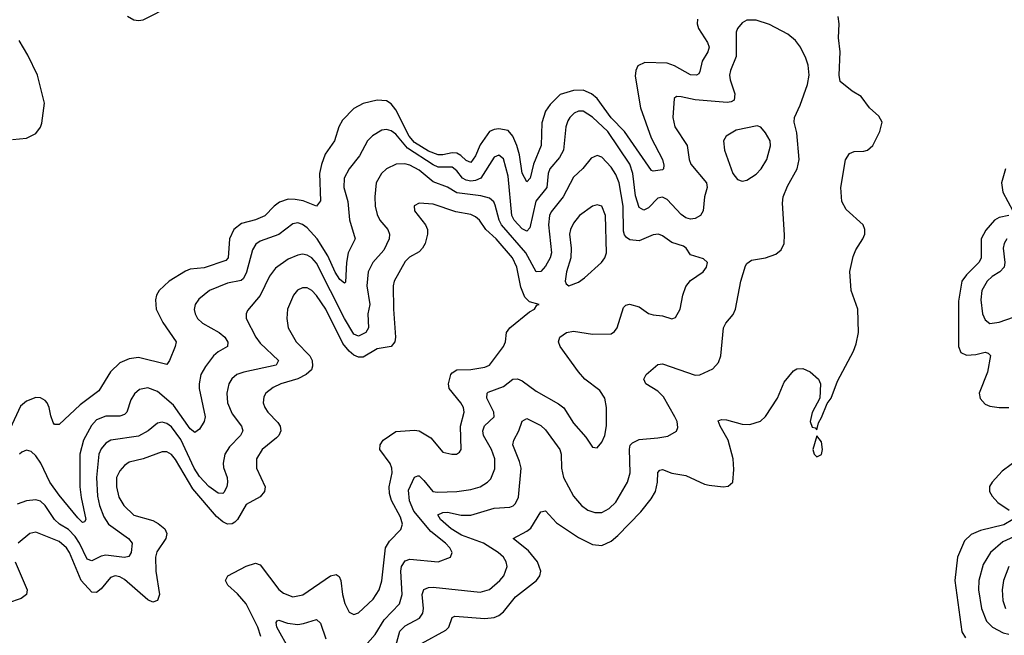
# Model space of a CAD drawing. Header units: inches. Extents: x 1843162 to 1959474, y 907081 to 1016326.
# Tile 302 of 656: x 1926261 to 1930471, y 926035 to 928668. Entities that reach past the tile are written whole.
import ezdxf

# ---------------------------------------------------------------- set-up
doc = ezdxf.new("R2010")
doc.units = ezdxf.units.IN
doc.header["$MEASUREMENT"] = 0
doc.layers.add('B9922', color=7, linetype='Continuous')
doc.layers.add('B9932', color=7, linetype='Continuous')

msp = doc.modelspace()

# ---------------------------------------------------------------- linework, layer by layer
at = {"layer": 'B9922', "color": 5}
for points, elevation in [([(1926722.2, 928682.2), (1926750, 928666.9), (1926770, 928663.8), (1926790, 928666.9), (1926910, 928728.7)], 520), ([(1929159.3, 928670), (1929157.8, 928650), (1929163.2, 928630), (1929201.7, 928570), (1929208.7, 928550), (1929204.3, 928530), (1929180.1, 928490), (1929170, 928446.6), (1929164.5, 928435.5), (1929155.5, 928430), (1929130, 928432.4), (1929061.6, 928470), (1929030, 928481.1), (1928934.9, 928485.1), (1928904.7, 928470), (1928895.3, 928450), (1928893.4, 928426.6), (1928916.3, 928290), (1928961.9, 928161.9), (1929010.1, 928070), (1929015, 928045), (1929014.6, 928030), (1929010, 928025.7), (1928970, 928019.3), (1928963.4, 928023.4), (1928847, 928190), (1928790, 928248), (1928730.4, 928330.4), (1928707, 928350), (1928670, 928366.6), (1928630, 928364.3), (1928572.9, 928347.1), (1928530, 928304.5), (1928510, 928276.5), (1928493.8, 928226.2), (1928491.3, 928130), (1928458.5, 928050), (1928443.6, 927990), (1928430, 927974.7), (1928410, 928012), (1928398.5, 928090), (1928387.2, 928130), (1928370, 928169.2), (1928350, 928193.5), (1928310, 928201), (1928290, 928198.6), (1928270, 928188.9), (1928230, 928133.1), (1928210, 928084.8), (1928190, 928057.5), (1928170, 928064.8), (1928147.2, 928087.2), (1928130, 928096.9), (1928110, 928098.7), (1928070, 928089), (1928050, 928089.5), (1928010, 928105.5), (1927950, 928142.4), (1927927, 928170), (1927870, 928281.5), (1927850, 928307.4), (1927830, 928321.2), (1927790, 928324), (1927730.7, 928309.3), (1927690, 928287.8), (1927642.1, 928237.9), (1927625.8, 928210), (1927607.6, 928150), (1927567.8, 928092.2), (1927551.4, 928048.6), (1927543.1, 928010), (1927547.1, 927892.9), (1927530.2, 927869.8), (1927473.1, 927893.1), (1927439.1, 927899.1), (1927410, 927899.6), (1927372.8, 927887.2), (1927349.7, 927870.3), (1927310, 927829.3), (1927270, 927811.7), (1927210, 927795.8), (1927176.8, 927770), (1927159.2, 927730), (1927152.9, 927650), (1927142.3, 927637.7), (1927050, 927606.6), (1926990, 927600.6), (1926970, 927592.5), (1926900.7, 927550), (1926857.8, 927510), (1926846.4, 927490), (1926842.3, 927470), (1926845.4, 927430), (1926873.3, 927373.3), (1926930.3, 927290), (1926926.5, 927270), (1926901.7, 927210), (1926890, 927193.6), (1926770, 927223), (1926730, 927216.9), (1926690, 927199.9), (1926650, 927162.2), (1926599.1, 927080.9), (1926519.5, 927020.5), (1926430, 926937), (1926410, 926937), (1926405.2, 926945.2), (1926393.9, 926973.9), (1926387.9, 927010), (1926379.3, 927030), (1926370, 927039.3), (1926350, 927051.2), (1926330, 927051.9), (1926290, 927035.9), (1926264.2, 927015.8), (1926220.8, 926919.2)], 520), ([(1927870.3, 925989.7), (1927887.4, 926052.6), (1927910, 926076.1), (1927970.7, 926109.3), (1927984.9, 926130), (1927987.5, 926150), (1927982.9, 926210), (1927990, 926231.1), (1928010, 926240.5), (1928030, 926241.5), (1928230, 926219.5), (1928270, 926230.9), (1928314.7, 926270), (1928331.2, 926290), (1928345.6, 926330), (1928342, 926350), (1928329.9, 926370), (1928307.1, 926390), (1928244.9, 926430), (1928150, 926464.1), (1928106.1, 926490), (1928060.6, 926530), (1928048.9, 926550), (1928070, 926561.1), (1928090, 926561.3), (1928148.8, 926548.8), (1928190, 926549.3), (1928290, 926579.1), (1928356.4, 926583.6), (1928371.4, 926588.6), (1928381.7, 926598.3), (1928393.6, 926626.4), (1928405.8, 926750), (1928399, 926779), (1928370.5, 926850), (1928374.1, 926870), (1928395.9, 926910), (1928410, 926950.5), (1928430, 926962.3), (1928490, 926932.7), (1928510, 926914.2), (1928570.7, 926830), (1928576.6, 926810), (1928577.7, 926750), (1928586.9, 926710), (1928629.5, 926630), (1928663, 926590), (1928690, 926570.1), (1928720.3, 926560.3), (1928750, 926560.9), (1928782.2, 926577.8), (1928810, 926604), (1928860.7, 926690), (1928871, 926730), (1928869.4, 926830.6), (1928872.3, 926847.7), (1928881, 926859), (1928910, 926873.2), (1928990, 926879.4), (1929032.5, 926887.5), (1929070, 926908.9), (1929076, 926924), (1929072.4, 926950), (1929063.2, 926970), (1929014.6, 927054.6), (1928990, 927079.4), (1928938.3, 927110), (1928929.8, 927130), (1928939.7, 927150), (1928990, 927193.4), (1929010, 927196.1), (1929150, 927147.7), (1929170, 927148.4), (1929225, 927175), (1929250, 927201.6), (1929258.8, 927230), (1929271.1, 927350), (1929281.1, 927370), (1929312.7, 927407.3), (1929322.2, 927430), (1929345.4, 927550), (1929364.6, 927615.4), (1929370, 927624.6), (1929390, 927639.1), (1929450.8, 927649.2), (1929495.1, 927664.9), (1929517, 927683), (1929529.7, 927710), (1929532, 927748), (1929523, 927883), (1929525.2, 927910), (1929544.7, 927955.3), (1929585.8, 928030), (1929593.5, 928070), (1929584, 928184), (1929573.3, 928230), (1929574.5, 928250), (1929598.4, 928301.6), (1929629.2, 928390), (1929637.5, 928430), (1929632.8, 928472.8), (1929623.3, 928503.3), (1929599.7, 928550), (1929579, 928579), (1929546.3, 928606.3), (1929467.5, 928647.5), (1929410, 928666), (1929370, 928666.2), (1929350, 928654.8), (1929331.2, 928630), (1929325.4, 928614.6), (1929324.7, 928510), (1929300.4, 928450), (1929297, 928430), (1929299.5, 928410), (1929319.8, 928350), (1929316.2, 928323.8), (1929303.9, 928316.1), (1929286.6, 928313.4), (1929150, 928324.7), (1929090, 928338.4), (1929070, 928338.9), (1929059.5, 928330), (1929053.6, 928250), (1929062, 928210), (1929115.9, 928130), (1929123.9, 928070), (1929130.8, 928050), (1929198.7, 927970), (1929200.4, 927950), (1929190.1, 927910), (1929184.3, 927850), (1929173, 927830), (1929150, 927817.3), (1929130, 927814.8), (1929110, 927819.8), (1929090, 927835), (1929030, 927899.2), (1929010, 927909.2), (1928990, 927904.1), (1928950, 927863.4), (1928930, 927853.3), (1928910, 927864.4), (1928894.8, 927914.8), (1928883.5, 928010), (1928870.2, 928050.2), (1928776.5, 928190), (1928710, 928250.4), (1928670, 928276.2), (1928650, 928276.6), (1928631.5, 928268.5), (1928613.2, 928250), (1928605.2, 928234.8), (1928597.2, 928210), (1928586.4, 928110), (1928570, 928078), (1928528.1, 928030), (1928520.8, 928010), (1928515.4, 927950), (1928467.8, 927892.2), (1928442.5, 927777.5), (1928430, 927764), (1928410, 927773.6), (1928376.3, 927810), (1928365.4, 927830), (1928350, 927998), (1928330, 928072.6), (1928310, 928087.6), (1928290, 928079.3), (1928233.6, 927990), (1928210, 927979.4), (1928190, 927977.8), (1928170, 927981.4), (1928154.9, 927990), (1928130, 928021), (1928110, 928036.3), (1928050, 928036.8), (1928030, 928046.7), (1927918.9, 928118.9), (1927870, 928177.9), (1927850, 928191.8), (1927830, 928197.5), (1927810, 928195), (1927770, 928171.6), (1927748.4, 928150), (1927714.4, 928085.6), (1927670, 928029.8), (1927649, 927990), (1927647.9, 927950), (1927665.1, 927890), (1927671.8, 927811.8), (1927696, 927730), (1927665.2, 927670), (1927658.7, 927630), (1927654.3, 927545.7), (1927650, 927540.4), (1927630, 927556.8), (1927610, 927587.8), (1927578.4, 927658.4), (1927533, 927730), (1927490, 927777.1), (1927470, 927792), (1927450, 927798.7), (1927430, 927795.2), (1927370, 927748.8), (1927290, 927719.9), (1927271.6, 927708.4), (1927256.3, 927683.7), (1927231.8, 927588.2), (1927218.4, 927561.6), (1927207.7, 927552.3), (1927150, 927540.9), (1927073.6, 927510), (1927026.8, 927473.2), (1927011.9, 927450), (1927008.1, 927428.1), (1927011, 927410), (1927021.4, 927390), (1927042.6, 927370), (1927113.8, 927330), (1927138, 927310), (1927151.6, 927288.4), (1927150.4, 927270), (1927110, 927247.2), (1927090, 927229.8), (1927055.2, 927184.8), (1927036.6, 927150), (1927028.2, 927110), (1927028.9, 927090), (1927055, 926970), (1927050.2, 926950), (1927030, 926917), (1927010, 926902.6), (1926990, 926918.2), (1926918.7, 927018.7), (1926850, 927078.5), (1926810, 927093.7), (1926774.2, 927085.8), (1926751.8, 927068.2), (1926737.2, 927042.8), (1926720.1, 926990), (1926710, 926978.9), (1926690, 926972.7), (1926630, 926971.9), (1926590, 926957.1), (1926567.8, 926932.2), (1926534.2, 926870), (1926518.7, 926810), (1926519, 926670), (1926524.1, 926624.1), (1926544.7, 926530), (1926538.9, 926521.1), (1926530, 926518), (1926510, 926538.2), (1926430, 926635), (1926389.9, 926690), (1926351.2, 926771.2), (1926330, 926802.5), (1926310, 926820.8), (1926290, 926826.4), (1926270, 926819.1), (1926260.3, 926810)], 540), ([(1927979.1, 926000.9), (1928083.3, 926056.7), (1928096.8, 926070), (1928110, 926112), (1928122.2, 926117.8), (1928250, 926107.7), (1928290, 926112.2), (1928310, 926120.1), (1928330, 926135.8), (1928380.8, 926199.2), (1928471.6, 926270), (1928485.2, 926290), (1928489.9, 926310), (1928475.9, 926350), (1928436.5, 926396.5), (1928371.8, 926450), (1928430, 926480.2), (1928446.4, 926493.6), (1928490, 926563.7), (1928510, 926567), (1928556.6, 926516.6), (1928650, 926453.4), (1928710, 926424.2), (1928750, 926419.4), (1928790, 926438.4), (1928818.5, 926461.5), (1928916.6, 926563.4), (1928961.7, 926618.3), (1928979.8, 926650), (1928988.4, 926690), (1928989.2, 926730.8), (1928998.9, 926741.1), (1929010, 926743.9), (1929050, 926728.7), (1929110, 926719), (1929190, 926681.8), (1929210, 926676.9), (1929269.6, 926670.4), (1929290, 926673), (1929311.1, 926690), (1929315.2, 926744.8), (1929312.2, 926790), (1929290.9, 926870), (1929256, 926930), (1929248.1, 926951.9), (1929261.8, 926958.2), (1929283.3, 926956.7), (1929350, 926938.6), (1929383.1, 926936.9), (1929428.8, 926951.2), (1929450, 926970.4), (1929501.5, 927050), (1929530, 927117.3), (1929570, 927166), (1929584.8, 927175.2), (1929610, 927175.5), (1929641.6, 927161.6), (1929677.3, 927130), (1929685.5, 927110), (1929682, 927050), (1929650, 926988.7), (1929640.7, 926950), (1929650, 926924.7), (1929662, 926922), (1929670, 926914), (1929676.2, 926943.8), (1929690, 926966), (1929713.5, 927026.5), (1929731.1, 927050), (1929757.6, 927122.4), (1929827.1, 927250), (1929838.5, 927281.5), (1929847.3, 927330), (1929844.6, 927430), (1929816.2, 927510), (1929810.8, 927590.8), (1929824.7, 927655.3), (1929836.9, 927683.1), (1929866.9, 927730), (1929875.1, 927750), (1929875.6, 927770), (1929867.3, 927790), (1929795.7, 927855.7), (1929776.4, 927890), (1929772.1, 927950), (1929792.2, 928067.8), (1929810, 928095.8), (1929830, 928104.6), (1929870, 928105.2), (1929886, 928110), (1929909.7, 928130), (1929939.2, 928190), (1929949.7, 928230), (1929935.5, 928255.5), (1929895.1, 928290), (1929859.7, 928339.7), (1929821.3, 928361.3), (1929770, 928403.7), (1929765.5, 928430), (1929769.9, 928530), (1929762.3, 928590), (1929765.7, 928650), (1929761.2, 928681.2)], 520), ([(1926230, 928154.6), (1926290, 928161.6), (1926330, 928180.5), (1926350, 928207.9), (1926355.4, 928224.6), (1926367.2, 928310), (1926337.4, 928430), (1926296, 928516), (1926259.2, 928579.2)], 520), ([(1927739.1, 925990), (1927781, 926039), (1927819.1, 926100.9), (1927884.7, 926170), (1927897, 926210), (1927890.4, 926310), (1927894.6, 926330), (1927910, 926354.3), (1927930, 926361.6), (1928050, 926349.5), (1928103.6, 926370), (1928111.2, 926390), (1928100.4, 926410), (1928082.2, 926430), (1928019.9, 926479.9), (1927946.3, 926566.3), (1927927.5, 926610), (1927924, 926656), (1927950, 926712.2), (1927963.3, 926716.7), (1927970, 926717.2), (1927990, 926697.6), (1928028.3, 926650), (1928048.1, 926648.1), (1928130.4, 926649.6), (1928190, 926659.5), (1928230, 926670.9), (1928262, 926690), (1928275.8, 926704.2), (1928293.5, 926746.5), (1928293.4, 926790), (1928278.2, 926830), (1928244.9, 926890), (1928241.6, 926910), (1928248.8, 926931.2), (1928289.8, 926970), (1928288.5, 926990), (1928258.4, 927050), (1928259.8, 927070), (1928265.1, 927074.9), (1928330, 927099.6), (1928370, 927130.2), (1928390, 927132.5), (1928410, 927123.5), (1928470, 927079.2), (1928565.1, 927025.1), (1928587.4, 927007.4), (1928630, 926942.3), (1928682, 926882), (1928710, 926839.1), (1928730, 926836.3), (1928750, 926860.5), (1928762.6, 926890), (1928770.8, 926930.8), (1928771.1, 927010), (1928763.5, 927050), (1928742, 927082), (1928677.4, 927130), (1928650, 927161.7), (1928572.5, 927270), (1928564.5, 927290), (1928571.1, 927310), (1928598.7, 927330), (1928630, 927336.3), (1928710, 927323.5), (1928790, 927324.7), (1928805, 927335), (1928815.9, 927350), (1928843.7, 927436.3), (1928853, 927447), (1928869, 927451), (1928910, 927440.2), (1928950, 927411.8), (1928970, 927405.5), (1929010, 927401.5), (1929050, 927388.9), (1929065.3, 927394.7), (1929085.1, 927430), (1929096.5, 927490), (1929110, 927526.7), (1929130, 927551.8), (1929183.7, 927590), (1929198.4, 927610), (1929202.7, 927630), (1929185.1, 927645.1), (1929130, 927662.4), (1929111, 927691), (1929099.8, 927699.8), (1929050, 927714.6), (1929010, 927743.1), (1928992.7, 927750), (1928970, 927747.3), (1928910, 927721.8), (1928870, 927725.6), (1928855.8, 927735.8), (1928847.3, 927747.3), (1928843.6, 927763.6), (1928842.3, 927870), (1928824.4, 927970), (1928810, 928006.2), (1928790, 928037.5), (1928750, 928079.4), (1928730, 928086.8), (1928704.7, 928075.3), (1928668.8, 928031.2), (1928630, 927994.4), (1928584.5, 927910), (1928534, 927846), (1928526.2, 927830), (1928522.1, 927790), (1928535.2, 927670), (1928530, 927649.8), (1928510, 927614.1), (1928490, 927591.5), (1928470, 927589), (1928425.7, 927670), (1928321.9, 927790), (1928311.5, 927810), (1928295, 927875), (1928288.3, 927888.3), (1928270, 927904.5), (1928233.7, 927913.7), (1928130, 927927.1), (1928090, 927951.7), (1928030, 927974.1), (1927970, 928024.7), (1927930, 928045.7), (1927908.6, 928051.4), (1927870.7, 928049.3), (1927830, 928029.8), (1927807.7, 928010), (1927785.5, 927970), (1927779.5, 927910), (1927781.7, 927870), (1927790, 927834.4), (1927801.4, 927810), (1927835.7, 927770), (1927843, 927750), (1927840.7, 927730), (1927817.8, 927682.2), (1927771.6, 927630), (1927751, 927589), (1927745.4, 927530), (1927758.1, 927450), (1927750.5, 927410), (1927752.6, 927350), (1927741.7, 927330), (1927710, 927314), (1927690, 927323.6), (1927650, 927389.3), (1927530, 927626.7), (1927510, 927648.7), (1927490, 927660.8), (1927470, 927664.7), (1927450, 927661.2), (1927410, 927643), (1927355.4, 927604.6), (1927329.7, 927570.3), (1927290, 927487.8), (1927235.4, 927424.6), (1927229.1, 927410), (1927230.2, 927390), (1927270.9, 927310), (1927290, 927283.8), (1927368.1, 927210), (1927357.6, 927190), (1927219.1, 927160.9), (1927190, 927150.5), (1927168.1, 927131.9), (1927155.5, 927110), (1927146.5, 927070), (1927149.5, 927030), (1927170, 926982.4), (1927209.3, 926930), (1927215, 926910), (1927205.7, 926890), (1927158.4, 926841.6), (1927137.9, 926810), (1927131.4, 926771.4), (1927132.9, 926752.9), (1927148.2, 926710), (1927150.1, 926690), (1927146.8, 926670), (1927134, 926646), (1927130, 926642.2), (1927110, 926643.8), (1927070, 926672), (1927030, 926713.7), (1927007.7, 926750), (1926950, 926872.4), (1926910, 926927.3), (1926890, 926941.7), (1926870, 926947), (1926850, 926942.9), (1926810.9, 926909.1), (1926770, 926887), (1926650.5, 926869.5), (1926630, 926856.5), (1926610, 926833.2), (1926599.9, 926810), (1926590.1, 926710), (1926594.5, 926630), (1926602.9, 926590), (1926621.4, 926541.4), (1926641, 926510), (1926726.4, 926450), (1926743, 926430), (1926738.6, 926390), (1926728.2, 926371.8), (1926710, 926367.4), (1926630, 926378.4), (1926610, 926373.9), (1926570, 926353.9), (1926550, 926360.6), (1926517.4, 926430), (1926498.1, 926458.1), (1926470, 926487.2), (1926431.1, 926510), (1926410, 926529.9), (1926370, 926590.6), (1926350, 926608.4), (1926330, 926614), (1926290, 926610.6), (1926250, 926595.4)], 560), ([(1927292.7, 926030), (1927280.1, 926070), (1927230.2, 926170.2), (1927193.4, 926213.4), (1927151.4, 926250), (1927141.8, 926270), (1927151.1, 926290), (1927230, 926331.7), (1927270, 926343.5), (1927290, 926336.3), (1927370, 926231), (1927390, 926215.5), (1927430, 926200.2), (1927472, 926208), (1927590, 926290.2), (1927614.9, 926294.9), (1927626.7, 926286.7), (1927634.8, 926270), (1927641.7, 926210), (1927651.5, 926171.5), (1927670, 926134.9), (1927690, 926124.9), (1927710, 926131.8), (1927772.3, 926190), (1927797.9, 926230), (1927810, 926268), (1927825.4, 926410), (1927842.5, 926437.5), (1927891.7, 926488.3), (1927897.8, 926510), (1927890, 926540.4), (1927851.7, 926611.7), (1927841.9, 926641.9), (1927841.1, 926670), (1927854.2, 926730), (1927852.8, 926750), (1927844.9, 926770), (1927800.8, 926830), (1927802.5, 926850), (1927816.1, 926870), (1927870, 926906.1), (1927950, 926913), (1927970, 926909.5), (1928020, 926880), (1928070, 926818), (1928109.7, 926810.3), (1928129.6, 926810.4), (1928142, 926818), (1928149.6, 926830.4), (1928146.4, 926930), (1928161.6, 926990), (1928159.2, 927010), (1928147.3, 927030), (1928098.4, 927090), (1928095, 927110), (1928104.4, 927150), (1928110, 927158.3), (1928130, 927170.1), (1928190, 927171.6), (1928250, 927182), (1928270, 927190.2), (1928329.8, 927270), (1928339.2, 927290), (1928343.5, 927330), (1928356.5, 927350), (1928441.4, 927418.6), (1928462.9, 927430), (1928472.9, 927447.1), (1928482, 927450), (1928441.6, 927461.6), (1928421.3, 927481.3), (1928403.5, 927523.5), (1928386.7, 927610), (1928369, 927650), (1928299.1, 927730), (1928254.3, 927770), (1928227.7, 927810), (1928210, 927825), (1928190, 927833.9), (1928125.9, 927845.9), (1928030, 927878.3), (1927970, 927883), (1927948.1, 927871.9), (1927948.9, 927850), (1927996.2, 927790), (1928004.7, 927770), (1928004.8, 927750), (1927995, 927710), (1927984.2, 927690), (1927970, 927675.2), (1927928.3, 927651.7), (1927910, 927633.6), (1927862.5, 927550), (1927858.8, 927530), (1927859.2, 927430), (1927868.4, 927310), (1927865, 927290), (1927850, 927269.9), (1927790, 927260.1), (1927730, 927224.7), (1927710, 927224.9), (1927690, 927233.6), (1927670, 927250), (1927643.7, 927283.7), (1927570.6, 927430), (1927530, 927488.6), (1927510, 927509.2), (1927490, 927521), (1927470, 927521.1), (1927449.6, 927510.4), (1927432.1, 927490), (1927406.6, 927430), (1927403.5, 927390), (1927409.4, 927350), (1927443.2, 927290), (1927502.5, 927230), (1927512, 927210), (1927513.6, 927186.4), (1927508.9, 927170), (1927487, 927150), (1927450, 927132.4), (1927377.4, 927110), (1927345.1, 927094.9), (1927314.4, 927070), (1927305.4, 927054.6), (1927302.9, 927030), (1927309.3, 927010), (1927322.5, 926990), (1927365.4, 926945.4), (1927375.5, 926930), (1927377.6, 926910), (1927369.4, 926890), (1927359.9, 926880.1), (1927298.6, 926830), (1927273.8, 926790), (1927273.7, 926750), (1927311.3, 926670), (1927308.1, 926650), (1927290, 926627.7), (1927230, 926595), (1927192.2, 926530), (1927180.7, 926519.3), (1927170, 926511.7), (1927150, 926511), (1927130, 926520.4), (1927103.4, 926543.4), (1927001.8, 926661.8), (1926927.5, 926787.5), (1926910, 926808.6), (1926890, 926819.6), (1926870, 926819.2), (1926790, 926789.4), (1926730, 926775.2), (1926710, 926761.8), (1926690, 926739.3), (1926675.8, 926710), (1926674.7, 926670), (1926685.8, 926625.8), (1926707.3, 926590), (1926750, 926549.4), (1926830, 926525.8), (1926853.7, 926513.7), (1926882.3, 926490), (1926890.2, 926470), (1926885.9, 926450), (1926847.1, 926392.9), (1926841.6, 926370), (1926843.1, 926310), (1926859.9, 926210), (1926850, 926184.7), (1926830, 926176.4), (1926810, 926186.8), (1926710, 926273.6), (1926690, 926285.7), (1926670, 926289.3), (1926650, 926282.7), (1926610, 926234.8), (1926590, 926218.7), (1926570, 926219.5), (1926524, 926270), (1926474.2, 926390), (1926461.3, 926410), (1926430, 926435.8), (1926330, 926475.9), (1926304.9, 926470), (1926255.3, 926430)], 580), ([(1926241.5, 926350), (1926293.2, 926230), (1926290.8, 926210), (1926267.3, 926192.7), (1926210, 926173.3)], 580), ([(1927417, 925970), (1927361.1, 926070), (1927358, 926090), (1927362.6, 926097.4), (1927370, 926100.2), (1927407, 926087), (1927450, 926082.3), (1927474.7, 926085.3), (1927530, 926102.6), (1927546.9, 926086.9), (1927570, 926020.8)], 560)]:
    msp.add_lwpolyline(points, dxfattribs=dict(at, elevation=elevation))
for points, elevation in [([(1929414, 928214), (1929324.2, 928195.8), (1929281.7, 928170), (1929270.2, 928150), (1929275, 928110), (1929310.1, 928010.1), (1929330, 927984.2), (1929350, 927977.4), (1929370, 927981.7), (1929410, 928006.4), (1929431.9, 928030), (1929455.7, 928070), (1929472.2, 928127.8), (1929470.6, 928150), (1929450, 928184.2), (1929430, 928207.8)], 560), ([(1928730, 927876.1), (1928710, 927869.8), (1928655.2, 927830), (1928630, 927798), (1928616.4, 927770), (1928612.9, 927750), (1928619.3, 927690), (1928618.3, 927650), (1928599, 927590), (1928593.1, 927550), (1928598.3, 927538.3), (1928610, 927530.3), (1928650, 927545.3), (1928676.9, 927563.1), (1928748.7, 927630), (1928762.8, 927650), (1928769.8, 927670), (1928765.8, 927830), (1928750, 927869.7)], 580), ([(1929670, 926888.7), (1929653, 926830), (1929658, 926810), (1929670, 926798), (1929690, 926808.4), (1929694, 926830), (1929690, 926862)], 520)]:
    msp.add_lwpolyline(points, close=True, dxfattribs=dict(at, elevation=elevation))
at = {"layer": 'B9932', "color": 5}
for points, elevation in [([(1930476.1, 928030), (1930459.2, 927970), (1930464.8, 927930), (1930508.4, 927850)], 520), ([(1930490.4, 927830), (1930450, 927821.8), (1930429.5, 927810.5), (1930392.4, 927767.6), (1930372.1, 927730), (1930372, 927648), (1930362.6, 927630), (1930310, 927577), (1930290.1, 927550), (1930275.6, 927464.4), (1930275, 927270), (1930285.2, 927245.2), (1930310, 927233.2), (1930350, 927236.1), (1930390, 927245.4), (1930402.2, 927242.2), (1930412.2, 927232.2), (1930399.1, 927160.9), (1930364.4, 927070), (1930367.6, 927047.6), (1930390, 927024), (1930410, 927015.5), (1930448.8, 927008.8), (1930490, 927008.9)], 520), ([(1930481.9, 927730), (1930470.7, 927710), (1930466.4, 927690), (1930473.6, 927630), (1930470.1, 927610), (1930452.9, 927590), (1930419.8, 927570), (1930398.6, 927550), (1930375.9, 927510), (1930370.6, 927470), (1930378.6, 927410), (1930390, 927383.6), (1930410, 927367.9), (1930450, 927373.6), (1930510, 927395)], 540), ([(1930577.4, 926822.6), (1930462.8, 926737.2), (1930419.3, 926690), (1930408.5, 926671.5), (1930407.9, 926650), (1930419, 926630), (1930443.8, 926603.8), (1930492.6, 926570)], 520), ([(1930508, 926530), (1930470, 926507.4), (1930370, 926483.1), (1930330, 926467.1), (1930301, 926439), (1930271.8, 926370), (1930259.1, 926270), (1930290.1, 926050.1), (1930305, 926025)], 520), ([(1930530, 926464.7), (1930464.8, 926435.2), (1930412.1, 926390), (1930381.3, 926338.7), (1930362.3, 926270), (1930361.4, 926230), (1930373.4, 926150), (1930395.5, 926095.5), (1930421, 926070), (1930466.3, 926046.3), (1930490, 926040.1)], 540), ([(1930490.6, 926330), (1930468, 926270), (1930462.5, 926230), (1930464.8, 926184.8), (1930476.8, 926150)], 560)]:
    msp.add_lwpolyline(points, dxfattribs=dict(at, elevation=elevation))

doc.saveas('drawing.dxf')
